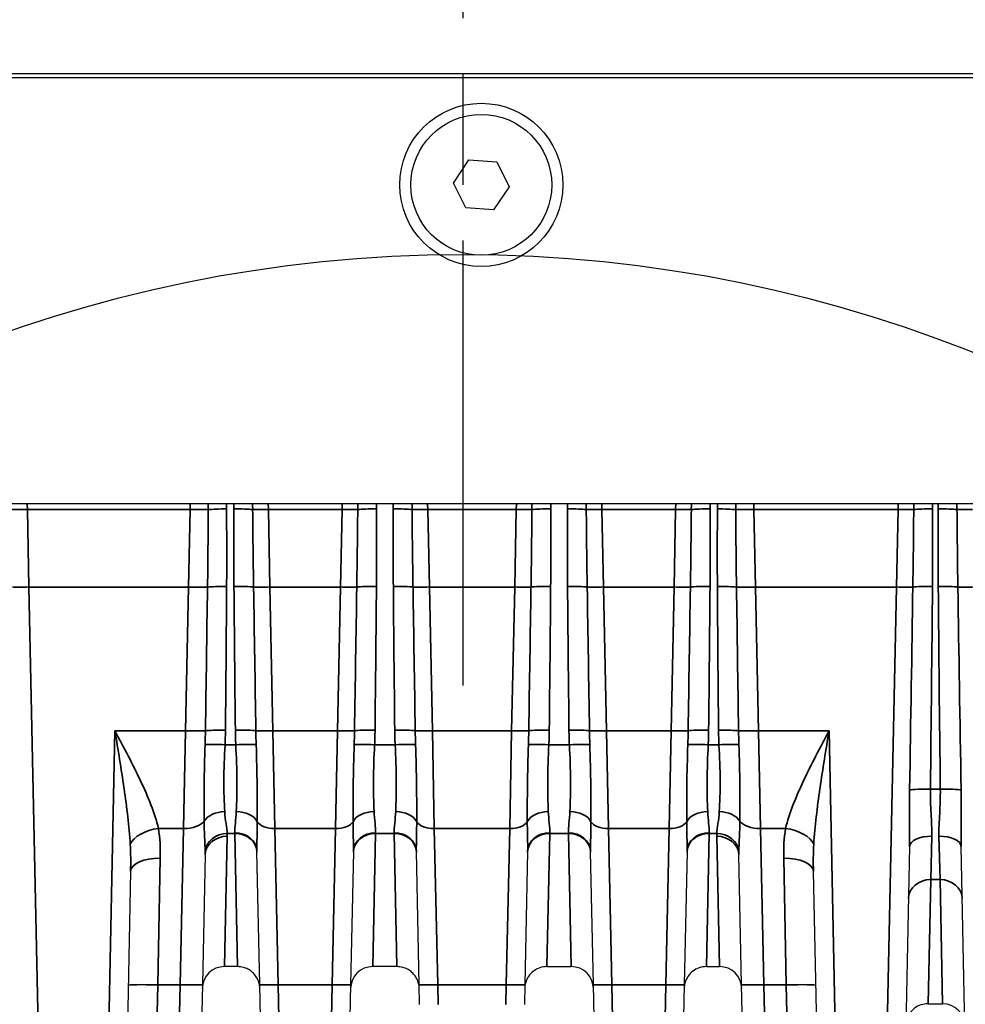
# Model space of a CAD drawing. Header units: millimetres. Extents: x 399 to 6233, y -1870 to 1602.
# Tile 287 of 656: x 3745 to 3771, y 569 to 596. Entities that reach past the tile are written whole.
import ezdxf

# ---------------------------------------------------------------- set-up
doc = ezdxf.new("R2010")
doc.units = ezdxf.units.MM
doc.linetypes.add('AM_ISO08W050', pattern=[18, 12, -1.5, 3, -1.5])
for name, color, linetype, lineweight in [('AM_7', 4, 'AM_ISO08W050', 25), ('AM_8', 1, 'Continuous', 25), ('可見 (ISO)', 7, 'Continuous', 25), ('窄部可見 (ISO)', 7, 'Continuous', 35)]:
    doc.layers.add(name, color=color, linetype=linetype, lineweight=lineweight)
doc.layers.add('S40', color=7, linetype='Continuous')

# ---------------------------------------------------------------- blocks, each defined once
blk = doc.blocks.new('S40-正視-02')
at = {"layer": '可見 (ISO)'}
for p, q in [((-56.5, 3), (56.5, 3)), ((-54.75, 2.9), (54.75, 2.9)), ((-0.749, 0.05), (-0.331, 0.674)), ((-0.331, 0.674), (0.418, 0.623)), ((0.418, 0.623), (0.749, -0.05)), ((-0.418, -0.623), (-0.749, 0.05)), ((0.749, -0.05), (0.331, -0.674)), ((0.331, -0.674), (-0.418, -0.623)), ((52.25, -8.6), (-52.25, -8.6)), ((9.209, -15.051), (9.209, -15.051)), ((9.29, -15.283), (9.29, -15.283)), ((-5.976, -21.571), (-6.051, -17.977)), ((-3.449, -17.977), (-3.524, -21.571)), ((-1.676, -21.571), (-1.751, -17.977)), ((1.251, -17.977), (1.176, -21.571)), ((3.024, -21.571), (2.949, -17.977)), ((5.551, -17.977), (5.476, -21.571)), ((11.554, -17.846), (11.442, -23.163)), ((13.058, -23.163), (12.946, -17.846)), ((-7.451, -18.073), (-7.524, -21.57)), ((7.024, -21.57), (6.951, -18.073)), ((-9.46, -18.517), (-9.548, -22.684)), ((9.058, -23.163), (8.96, -18.517)), ((-6.574, -21.087), (-6.927, -21.087)), ((-2.274, -21.087), (-2.927, -21.087)), ((1.773, -21.087), (2.427, -21.087)), ((6.073, -21.087), (6.427, -21.087)), ((-7.524, -21.57), (-7.548, -22.721)), ((-5.957, -22.463), (-5.976, -21.571)), ((-3.524, -21.571), (-3.543, -22.463)), ((-1.665, -22.104), (-1.676, -21.571)), ((1.176, -21.571), (1.165, -22.104)), ((3.043, -22.463), (3.024, -21.571)), ((5.476, -21.571), (5.457, -22.463)), ((7.048, -22.721), (7.024, -21.57)), ((12.053, -22.087), (12.447, -22.087))]:
    blk.add_line(p, q, dxfattribs=at)
for radius in [2.2, 1.9]:
    blk.add_circle((0, 0), radius, dxfattribs=at)
for centre, start, end in [((-6.927, -21.687), 90, 178.8), ((-2.927, -21.687), 90, 178.8), ((2.427, -21.687), 1.2, 90), ((6.427, -21.687), 1.2, 90), ((12.447, -22.687), 1.2, 90)]:
    blk.add_arc(centre, 0.6, start, end, dxfattribs=at)
for points, knots in [([(-5.974, -21.674), (-5.974, -21.651), (-5.976, -21.628), (-5.982, -21.583), (-5.987, -21.56), (-6.003, -21.496), (-6.018, -21.455), (-6.057, -21.379), (-6.08, -21.343), (-6.132, -21.278), (-6.162, -21.248), (-6.227, -21.195), (-6.263, -21.172), (-6.337, -21.134), (-6.377, -21.118), (-6.468, -21.094), (-6.521, -21.087), (-6.574, -21.087)], [0, 0, 0, 0, 0.00692113, 0.00692113, 0.01375081, 0.01375081, 0.02679823, 0.02679823, 0.0393646, 0.0393646, 0.05193098, 0.05193098, 0.06449736, 0.06449736, 0.07706374, 0.07706374, 0.09281981, 0.09281981, 0.09281981, 0.09281981]), ([(-1.674, -21.674), (-1.674, -21.651), (-1.676, -21.628), (-1.682, -21.583), (-1.687, -21.56), (-1.703, -21.496), (-1.718, -21.455), (-1.757, -21.379), (-1.78, -21.343), (-1.832, -21.278), (-1.862, -21.248), (-1.927, -21.195), (-1.963, -21.172), (-2.037, -21.134), (-2.077, -21.118), (-2.168, -21.094), (-2.221, -21.087), (-2.274, -21.087)], [0, 0, 0, 0, 0.00692113, 0.00692113, 0.01375081, 0.01375081, 0.02679823, 0.02679823, 0.0393646, 0.0393646, 0.05193098, 0.05193098, 0.06449736, 0.06449736, 0.07706374, 0.07706374, 0.09281981, 0.09281981, 0.09281981, 0.09281981]), ([(1.773, -21.087), (1.709, -21.087), (1.643, -21.098), (1.521, -21.139), (1.462, -21.17), (1.358, -21.249), (1.312, -21.297), (1.24, -21.405), (1.212, -21.466), (1.188, -21.552), (1.183, -21.576), (1.176, -21.625), (1.174, -21.65), (1.174, -21.674)], [0, 0, 0, 0, 0.01938058, 0.01938058, 0.03888823, 0.03888823, 0.05839129, 0.05839129, 0.07789451, 0.07789451, 0.08520881, 0.08520881, 0.09263584, 0.09263584, 0.09263584, 0.09263584]), ([(6.073, -21.087), (6.009, -21.087), (5.943, -21.098), (5.821, -21.139), (5.762, -21.17), (5.658, -21.249), (5.612, -21.297), (5.54, -21.405), (5.512, -21.466), (5.488, -21.552), (5.483, -21.576), (5.476, -21.625), (5.474, -21.65), (5.474, -21.674)], [0, 0, 0, 0, 0.01938058, 0.01938058, 0.03888823, 0.03888823, 0.05839129, 0.05839129, 0.07789451, 0.07789451, 0.08520881, 0.08520881, 0.09263584, 0.09263584, 0.09263584, 0.09263584]), ([(12.053, -22.087), (11.988, -22.087), (11.923, -22.098), (11.8, -22.139), (11.741, -22.17), (11.637, -22.249), (11.591, -22.297), (11.519, -22.405), (11.491, -22.466), (11.467, -22.552), (11.462, -22.576), (11.455, -22.625), (11.453, -22.65), (11.453, -22.674)], [0, 0, 0, 0, 0.01938058, 0.01938058, 0.03888823, 0.03888823, 0.05839129, 0.05839129, 0.07789451, 0.07789451, 0.08520881, 0.08520881, 0.09263584, 0.09263584, 0.09263584, 0.09263584])]:
    blk.add_open_spline(points, degree=3, knots=knots, dxfattribs=at)
at = {"layer": '窄部可見 (ISO)'}
for p, q in [((-12.248, -8.6), (-12.244, -8.753)), ((-12.201, -10.847), (-12.244, -8.753)), ((-12.244, -8.753), (-7.856, -8.753)), ((-7.856, -8.753), (-7.899, -10.847)), ((-7.856, -8.753), (-7.852, -8.6)), ((-5.748, -8.6), (-5.744, -8.753)), ((-5.701, -10.847), (-5.744, -8.753)), ((-5.744, -8.753), (-3.756, -8.753)), ((-3.756, -8.753), (-3.799, -10.847)), ((-3.756, -8.753), (-3.752, -8.6)), ((-1.448, -8.6), (-1.444, -8.753)), ((-1.401, -10.847), (-1.444, -8.753)), ((-1.444, -8.753), (0.944, -8.753)), ((0.944, -8.753), (0.901, -10.847)), ((0.944, -8.753), (0.948, -8.6)), ((3.252, -8.6), (3.256, -8.753)), ((3.299, -10.847), (3.256, -8.753)), ((3.256, -8.753), (5.244, -8.753)), ((5.244, -8.753), (5.201, -10.847)), ((5.244, -8.753), (5.248, -8.6)), ((7.352, -8.6), (7.356, -8.753)), ((7.399, -10.847), (7.356, -8.753)), ((7.356, -8.753), (11.244, -8.753)), ((11.244, -8.753), (11.201, -10.847)), ((11.244, -8.753), (11.248, -8.6)), ((-7.899, -10.847), (-12.201, -10.847)), ((-12.201, -10.847), (-11.953, -22.69)), ((-7.98, -14.724), (-7.899, -10.847)), ((-3.799, -10.847), (-5.701, -10.847)), ((-5.701, -10.847), (-5.619, -14.724)), ((-3.881, -14.724), (-3.799, -10.847)), ((0.901, -10.847), (-1.401, -10.847)), ((-1.401, -10.847), (-1.319, -14.724)), ((0.819, -14.724), (0.901, -10.847)), ((5.201, -10.847), (3.299, -10.847)), ((3.299, -10.847), (3.381, -14.724)), ((5.119, -14.724), (5.201, -10.847)), ((11.201, -10.847), (7.399, -10.847)), ((7.399, -10.847), (7.48, -14.724)), ((10.943, -23.169), (11.201, -10.847)), ((-10.047, -22.69), (-9.881, -14.724)), ((-9.881, -14.724), (-7.98, -14.724)), ((-7.98, -14.724), (-8.029, -17.36)), ((-5.619, -14.724), (-3.881, -14.724)), ((-5.57, -17.36), (-5.619, -14.724)), ((-3.881, -14.724), (-3.93, -17.36)), ((-1.27, -17.36), (-1.319, -14.724)), ((-1.319, -14.724), (0.819, -14.724)), ((0.819, -14.724), (0.77, -17.36)), ((3.43, -17.36), (3.381, -14.724)), ((3.381, -14.724), (5.119, -14.724)), ((5.119, -14.724), (5.07, -17.36)), ((7.529, -17.36), (7.48, -14.724)), ((7.48, -14.724), (9.381, -14.724)), ((9.381, -14.724), (9.557, -23.169)), ((-7.449, -15.062), (-7.449, -15.062)), ((-6.912, -15.103), (-6.623, -15.103)), ((-6.073, -15.062), (-6.073, -15.062)), ((-3.427, -15.062), (-3.427, -15.062)), ((-2.877, -15.103), (-2.323, -15.103)), ((-1.773, -15.062), (-1.773, -15.062)), ((1.273, -15.062), (1.273, -15.062)), ((1.823, -15.103), (2.377, -15.103)), ((2.927, -15.062), (2.927, -15.062)), ((5.573, -15.062), (5.573, -15.062)), ((6.123, -15.103), (6.412, -15.103)), ((6.949, -15.062), (6.949, -15.062)), ((9.093, -15.23), (9.093, -15.231)), ((-9.622, -16.458), (-9.622, -16.458)), ((12.116, -16.302), (12.384, -16.302)), ((-9.546, -16.967), (-9.546, -16.967)), ((-7.478, -16.896), (-7.478, -16.896)), ((-6.041, -16.896), (-6.041, -16.896)), ((-3.459, -16.896), (-3.459, -16.896)), ((-1.741, -16.896), (-1.741, -16.896)), ((1.241, -16.896), (1.241, -16.896)), ((2.959, -16.896), (2.959, -16.896)), ((5.541, -16.896), (5.541, -16.896)), ((6.978, -16.896), (6.978, -16.896)), ((8.322, -16.967), (8.322, -16.967)), ((-8.711, -17.36), (-8.029, -17.36)), ((-8.124, -21.578), (-8.029, -17.36)), ((-6.651, -17.496), (-6.852, -17.496)), ((-6.651, -17.48), (-6.651, -17.496)), ((-6.574, -21.087), (-6.651, -17.496)), ((-5.57, -17.36), (-3.93, -17.36)), ((-5.57, -17.36), (-5.476, -21.578)), ((-4.024, -21.578), (-3.93, -17.36)), ((-2.927, -21.087), (-2.849, -17.496)), ((-2.849, -17.496), (-2.849, -17.48)), ((-2.351, -17.496), (-2.849, -17.496)), ((-2.351, -17.48), (-2.351, -17.496)), ((-2.274, -21.087), (-2.351, -17.496)), ((-1.27, -17.36), (0.77, -17.36)), ((-1.27, -17.36), (-1.176, -21.578)), ((0.676, -21.578), (0.77, -17.36)), ((1.851, -17.496), (1.773, -21.087)), ((1.851, -17.496), (1.851, -17.48)), ((2.349, -17.496), (1.851, -17.496)), ((2.349, -17.48), (2.349, -17.496)), ((2.349, -17.496), (2.427, -21.087)), ((3.43, -17.36), (5.07, -17.36)), ((3.43, -17.36), (3.524, -21.578)), ((4.976, -21.578), (5.07, -17.36)), ((6.151, -17.496), (6.073, -21.087)), ((6.151, -17.496), (6.151, -17.48)), ((6.352, -17.496), (6.151, -17.496)), ((7.529, -17.36), (8.211, -17.36)), ((7.529, -17.36), (7.624, -21.578)), ((-6.927, -21.087), (-6.851, -17.57)), ((6.351, -17.57), (6.427, -21.087)), ((12.124, -18.739), (12.154, -17.569)), ((12.346, -17.569), (12.376, -18.739)), ((-8.66, -18.164), (-8.725, -21.578)), ((8.225, -21.578), (8.16, -18.164)), ((12.124, -18.739), (12.053, -22.087)), ((12.376, -18.739), (12.124, -18.739)), ((12.376, -18.739), (12.447, -22.087)), ((-8.725, -21.578), (-8.749, -22.73)), ((-8.124, -21.578), (-8.725, -21.578)), ((-8.148, -22.73), (-8.124, -21.578)), ((-4.024, -21.578), (-5.476, -21.578)), ((-5.476, -21.578), (-5.457, -22.469)), ((-4.043, -22.469), (-4.024, -21.578)), ((-1.176, -21.578), (-1.165, -22.11)), ((0.676, -21.578), (-1.176, -21.578)), ((0.665, -22.11), (0.676, -21.578)), ((4.976, -21.578), (3.524, -21.578)), ((3.524, -21.578), (3.543, -22.469)), ((4.957, -22.469), (4.976, -21.578)), ((8.225, -21.578), (7.624, -21.578)), ((7.624, -21.578), (7.648, -22.73)), ((8.249, -22.73), (8.225, -21.578))]:
    blk.add_line(p, q, dxfattribs=at)
for centre, major_axis, ratio, start_param, end_param in [((-12.244, -8.746), (0.5, 0.01), 0.013959, 3.705433, 4.712097), ((-7.856, -8.744), (-0.6, 0.013), 0.013959, 1.571089, 2.531213), ((-6.873, -8.775), (-0.6, -0.006), 0.058755, 4.711774, 5.671663), ((-6.674, -8.774), (-0.6, 0.004), 0.058757, 3.706466, 4.712827), ((-5.469, -21.875), (0.514, -24.512), 0.020394, 4.139644, 4.147316), ((-5.744, -8.746), (-0.5, -0.01), 0.013959, 0.563841, 1.570504), ((-3.756, -8.746), (0.5, -0.01), 0.013959, 4.712681, 5.719345), ((-4.031, -21.875), (-0.514, -24.512), 0.020394, 2.13587, 2.143541), ((-2.826, -8.774), (0.6, 0.004), 0.058757, 1.570359, 2.576719), ((-2.374, -8.774), (0.6, -0.004), 0.058757, 0.564874, 1.571234), ((-1.444, -8.746), (-0.5, -0.01), 0.013959, 0.563841, 1.570504), ((0.944, -8.746), (-0.5, 0.01), 0.013959, 1.571089, 2.577752), ((0.669, -21.875), (-0.514, -24.512), 0.020394, 2.13587, 2.143541), ((1.874, -8.774), (-0.6, -0.004), 0.058757, 4.711951, 5.718312), ((2.326, -8.774), (-0.6, 0.004), 0.058757, 3.706466, 4.712827), ((3.531, -21.875), (0.514, -24.512), 0.020394, 4.139644, 4.147316), ((3.256, -8.746), (-0.5, -0.01), 0.013959, 0.563841, 1.570504), ((5.244, -8.746), (0.5, -0.01), 0.013959, 4.712681, 5.719345), ((4.969, -21.875), (-0.514, -24.512), 0.020394, 2.13587, 2.143541), ((6.174, -8.774), (0.6, 0.004), 0.058757, 1.570359, 2.576719), ((6.373, -8.775), (0.6, -0.006), 0.058755, 0.611522, 1.571411), ((7.356, -8.744), (0.6, 0.013), 0.013959, 3.751972, 4.712097), ((11.244, -8.746), (0.5, -0.01), 0.013959, 4.712681, 5.719345), ((10.969, -21.875), (-0.514, -24.512), 0.020394, 2.13587, 2.143541), ((12.174, -8.774), (-0.6, -0.004), 0.058757, 4.711951, 5.718312), ((12.326, -8.774), (-0.6, 0.004), 0.058757, 3.706466, 4.712827), ((13.531, -21.875), (0.514, -24.512), 0.020394, 4.139644, 4.147316), ((13.256, -8.746), (0.5, 0.01), 0.013959, 3.705433, 4.712097), ((-12.201, -10.829), (0.5, 0.01), 0.034892, 3.62965, 4.711658), ((-7.899, -10.826), (-0.6, 0.013), 0.034892, 1.571527, 2.60279), ((-2867.371, 28.529), (2860.217, 15.262), 0.998902, 6.262704, 6.264061), ((-6.87, -10.869), (-0.6, 0.004), 0.058757, 4.712779, 5.743713), ((-7.745, -25.939), (0.566, 35.382), 0.019792, 5.035681, 5.153787), ((-6.672, -10.867), (-0.6, -0.005), 0.058756, 3.630245, 4.711905), ((-5.893, -23.388), (-0.529, 32.381), 0.019208, 1.172292, 1.299088), ((-5.701, -10.829), (-0.5, -0.01), 0.034892, 0.488057, 1.570065), ((3121.78, 36.516), (-3128.226, 18.641), 0.998953, 0.021122, 0.022363), ((-3.799, -10.829), (0.5, -0.01), 0.034892, 4.71312, 5.795128), ((-3131.28, 36.516), (3128.226, 18.641), 0.998953, 6.260823, 6.262063), ((-2.828, -10.867), (0.6, -0.005), 0.058756, 1.57128, 2.65294), ((-3.607, -23.388), (0.529, 32.381), 0.019208, 4.984098, 5.110893), ((-2.372, -10.867), (0.6, 0.005), 0.058756, 0.488652, 1.570312), ((-1.593, -23.388), (-0.529, 32.381), 0.019208, 1.172292, 1.299088), ((-1.401, -10.829), (-0.5, -0.01), 0.034892, 0.488057, 1.570065), ((3126.08, 36.516), (-3128.226, 18.641), 0.998953, 0.021122, 0.022363), ((0.901, -10.829), (-0.5, 0.01), 0.034892, 1.571527, 2.653535), ((-3126.58, 36.516), (3128.226, 18.641), 0.998953, 6.260823, 6.262063), ((1.872, -10.867), (-0.6, 0.005), 0.058756, 4.712873, 5.794533), ((1.093, -23.388), (0.529, 32.381), 0.019208, 4.984098, 5.110893), ((2.328, -10.867), (-0.6, -0.005), 0.058756, 3.630245, 4.711905), ((3.107, -23.388), (-0.529, 32.381), 0.019208, 1.172292, 1.299088), ((3.299, -10.829), (-0.5, -0.01), 0.034892, 0.488057, 1.570065), ((3130.78, 36.516), (-3128.226, 18.641), 0.998953, 0.021122, 0.022363), ((5.201, -10.829), (0.5, -0.01), 0.034892, 4.71312, 5.795128), ((-3122.28, 36.516), (3128.226, 18.641), 0.998953, 6.260823, 6.262063), ((6.172, -10.867), (0.6, -0.005), 0.058756, 1.57128, 2.65294), ((5.393, -23.388), (0.529, 32.381), 0.019208, 4.984098, 5.110893), ((6.37, -10.869), (0.6, 0.004), 0.058757, 0.539472, 1.570406), ((7.245, -25.939), (-0.566, 35.382), 0.019792, 1.129399, 1.247504), ((7.399, -10.826), (0.6, 0.013), 0.034892, 3.680395, 4.711658), ((2866.871, 28.529), (-2860.217, 15.262), 0.998902, 0.019124, 0.020481), ((11.201, -10.829), (0.5, -0.01), 0.034892, 4.71312, 5.795128), ((10.748, -32.457), (-0.964, -45.999), 0.010868, 1.929507, 2.060085), ((12.172, -10.867), (-0.6, 0.005), 0.058756, 4.712873, 5.794533), ((11.395, -23.669), (0.533, 32.384), 0.019013, 4.94222, 5.120295), ((12.328, -10.867), (-0.6, -0.005), 0.058756, 3.630245, 4.711905), ((13.105, -23.669), (-0.533, 32.384), 0.019013, 1.16289, 1.340965), ((13.299, -10.829), (0.5, 0.01), 0.034892, 3.62965, 4.711658), ((13.752, -32.457), (0.964, -45.999), 0.010868, 4.2231, 4.353678), ((-7.98, -14.703), (-0.6, 0.013), 0.034892, 1.571527, 2.690649), ((-11.611, -14.301), (-0.098, 8.678), 0.48068, 4.615075, 4.658173), ((-6.901, -14.744), (-0.6, 0.006), 0.058756, 4.712939, 5.831699), ((-16.971, -14.616), (10.07, 0), 0.998272, 6.234735, 6.273976), ((-6.634, -14.743), (-0.6, -0.007), 0.058755, 3.536831, 4.711744), ((5.044, -14.581), (-11.679, 0), 0.998272, 0.010815, 0.044766), ((-5.619, -14.707), (-0.5, -0.01), 0.034892, 0.394772, 1.570065), ((-3.07, -14.312), (-0.015, -8.387), 0.359374, 4.762021, 4.807062), ((-3.881, -14.707), (0.5, -0.01), 0.034892, 4.71312, 5.888413), ((-6.43, -14.312), (-0.015, 8.387), 0.359374, 4.617716, 4.662757), ((-2.866, -14.743), (0.6, -0.007), 0.058755, 1.571441, 2.746354), ((-14.544, -14.581), (11.679, 0), 0.998272, 6.23842, 6.27237), ((-2.334, -14.743), (0.6, 0.007), 0.058755, 0.395239, 1.570152), ((9.344, -14.581), (-11.679, 0), 0.998272, 0.010815, 0.044766), ((-1.319, -14.707), (-0.5, -0.01), 0.034892, 0.394772, 1.570065), ((1.23, -14.312), (-0.015, -8.387), 0.359374, 4.762021, 4.807062), ((0.819, -14.707), (-0.5, 0.01), 0.034892, 1.571527, 2.746821), ((-1.73, -14.312), (-0.015, 8.387), 0.359374, 4.617716, 4.662757), ((1.834, -14.743), (-0.6, 0.007), 0.058755, 4.713034, 5.887947), ((-9.844, -14.581), (11.679, 0), 0.998272, 6.23842, 6.27237), ((2.366, -14.743), (-0.6, -0.007), 0.058755, 3.536831, 4.711744), ((14.044, -14.581), (-11.679, 0), 0.998272, 0.010815, 0.044766), ((3.381, -14.707), (-0.5, -0.01), 0.034892, 0.394772, 1.570065), ((5.93, -14.312), (-0.015, -8.387), 0.359374, 4.762021, 4.807062), ((5.119, -14.707), (0.5, -0.01), 0.034892, 4.71312, 5.888413), ((2.57, -14.312), (-0.015, 8.387), 0.359374, 4.617716, 4.662757), ((6.134, -14.743), (0.6, -0.007), 0.058755, 1.571441, 2.746354), ((-5.544, -14.581), (11.679, 0), 0.998272, 6.23842, 6.27237), ((6.401, -14.744), (0.6, 0.006), 0.058756, 0.451486, 1.570247), ((16.471, -14.616), (-10.07, 0), 0.998272, 0.009209, 0.048451), ((7.48, -14.703), (0.6, 0.013), 0.034892, 3.592536, 4.711658), ((11.111, -14.301), (-0.098, -8.678), 0.48068, 4.766605, 4.809703), ((-6.912, -15.138), (-0.599, 0.029), 0.058689, 4.715248, 5.8287), ((-6.623, -15.138), (-0.599, -0.027), 0.058699, 3.540675, 4.709747), ((-2.877, -15.138), (0.599, -0.027), 0.058699, 1.573438, 2.74251), ((-2.323, -15.138), (0.599, 0.027), 0.058699, 0.399082, 1.568154), ((1.823, -15.138), (-0.599, 0.027), 0.058699, 4.715031, 5.884103), ((2.377, -15.138), (-0.599, -0.027), 0.058699, 3.540675, 4.709747), ((6.123, -15.138), (0.599, -0.027), 0.058699, 1.573438, 2.74251), ((6.412, -15.138), (0.599, 0.029), 0.058689, 0.454485, 1.567938), ((12.116, -16.337), (-0.6, 0.007), 0.058754, 4.713094, 5.925287), ((12.384, -16.337), (0.6, 0.007), 0.058754, 0.357898, 1.570091), ((-6.922, -17.299), (-0.599, -0.027), 0.65857, 4.682756, 5.858717), ((-6.608, -17.298), (0.6, -0.02), 0.658485, 0.357875, 1.592999), ((-2.892, -17.298), (-0.6, -0.02), 0.658485, 4.690186, 5.92531), ((-2.308, -17.298), (0.6, -0.02), 0.658485, 0.357875, 1.592999), ((1.808, -17.298), (-0.6, -0.02), 0.658485, 4.690186, 5.92531), ((2.392, -17.298), (0.6, -0.02), 0.658485, 0.357875, 1.592999), ((6.108, -17.298), (-0.6, -0.02), 0.658485, 4.690186, 5.92531), ((6.422, -17.299), (0.599, -0.027), 0.65857, 0.424468, 1.600429), ((-8.029, -17.023), (0.6, -0.013), 0.56206, 4.724162, 5.89911), ((-5.57, -17.079), (-0.5, -0.01), 0.56206, 0.324392, 1.559023), ((-3.93, -17.079), (0.5, -0.01), 0.56206, 4.724162, 5.958793), ((-1.27, -17.079), (-0.5, -0.01), 0.56206, 0.324392, 1.559023), ((0.77, -17.079), (0.5, -0.01), 0.56206, 4.724162, 5.958793), ((3.43, -17.079), (-0.5, -0.01), 0.56206, 0.324392, 1.559023), ((5.07, -17.079), (0.5, -0.01), 0.56206, 4.724162, 5.958793), ((7.529, -17.023), (-0.6, -0.013), 0.56206, 0.384076, 1.559023), ((-8.711, -17.81), (-0.786, -0.15), 0.555227, 4.606487, 5.897702), ((-6.852, -18.01), (-0.599, -0.028), 0.856112, 4.672228, 6.168877), ((-6.651, -17.99), (0.6, 0.013), 0.850862, 0, 1.552975), ((-6.651, -18.01), (0.6, 0.013), 0.856313, 0, 1.552861), ((-2.849, -17.99), (-0.6, 0.013), 0.850862, 4.73021, 6.283185), ((-2.849, -18.01), (-0.6, 0.013), 0.856313, 4.730324, 6.283185), ((-2.351, -17.99), (0.6, 0.013), 0.850862, 0, 1.552975), ((-2.351, -18.01), (0.6, 0.013), 0.856313, 0, 1.552861), ((1.851, -17.99), (-0.6, 0.013), 0.850862, 4.73021, 6.283185), ((1.851, -18.01), (-0.6, 0.013), 0.856313, 4.730324, 6.283185), ((2.349, -17.99), (0.6, 0.013), 0.850862, 0, 1.552975), ((2.349, -18.01), (0.6, 0.013), 0.856313, 0, 1.552861), ((6.151, -17.99), (-0.6, 0.013), 0.850862, 4.73021, 6.283185), ((6.151, -18.01), (-0.6, 0.013), 0.856313, 4.730324, 6.283185), ((6.352, -18.01), (0.599, -0.028), 0.856112, 0.114309, 1.610957), ((8.211, -17.81), (0.786, -0.15), 0.555227, 0.385484, 1.676699), ((-6.851, -18.086), (-0.6, 0.013), 0.859283, 4.730386, 6.283185), ((6.351, -18.086), (0.6, 0.013), 0.859283, 0, 1.552799), ((12.154, -17.858), (-0.6, 0.013), 0.481235, 4.722469, 6.283185), ((12.346, -17.858), (0.6, 0.013), 0.481235, 0, 1.560716), ((-8.66, -18.534), (-0.8, 0.017), 0.461544, 4.722057, 6.283185), ((8.16, -18.534), (0.8, 0.017), 0.461544, 0, 1.561129), ((12.124, -19.262), (-0.6, 0.013), 0.871195, 4.730636, 6.283185), ((12.376, -19.262), (0.6, 0.013), 0.871195, 0, 1.552549), ((-8.725, -21.606), (-0.8, 0.017), 0.034892, 4.71312, 6.283185), ((-8.124, -21.557), (0.6, -0.013), 0.034892, 4.71312, 6.283185), ((-5.476, -21.561), (-0.5, -0.01), 0.034892, 0, 1.570065), ((-4.024, -21.561), (0.5, -0.01), 0.034892, 4.71312, 6.283185), ((-1.176, -21.561), (-0.5, -0.01), 0.034892, 0, 1.570065), ((0.676, -21.561), (0.5, -0.01), 0.034892, 4.71312, 6.283185), ((3.524, -21.561), (-0.5, -0.01), 0.034892, 0, 1.570065), ((4.976, -21.561), (0.5, -0.01), 0.034892, 4.71312, 6.283185), ((7.624, -21.557), (-0.6, -0.013), 0.034892, 0, 1.570065), ((8.225, -21.606), (0.8, 0.017), 0.034892, 0, 1.570065)]:
    blk.add_ellipse(centre, major_axis=major_axis, ratio=ratio, start_param=start_param, end_param=end_param, dxfattribs=at)
for points, knots in [([(-7.385, -10.847), (-7.379, -10.448), (-7.374, -10.048), (-7.371, -9.648), (-7.368, -9.352), (-7.366, -9.056), (-7.364, -8.76)], [0, 0, 0, 0, 0.001200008, 0.001200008, 0.001200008, 0.002089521, 0.002089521, 0.002089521, 0.002089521]), ([(-6.167, -8.758), (-6.164, -9.092), (-6.161, -9.425), (-6.157, -9.758), (-6.153, -10.121), (-6.148, -10.484), (-6.142, -10.847)], [0, 0, 0, 0, 0.001000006, 0.001000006, 0.001000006, 0.00208995, 0.00208995, 0.00208995, 0.00208995]), ([(-3.358, -10.847), (-3.353, -10.514), (-3.348, -10.181), (-3.344, -9.848), (-3.34, -9.485), (-3.336, -9.122), (-3.333, -8.758)], [0, 0, 0, 0, 0.001000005, 0.001000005, 0.001000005, 0.002089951, 0.002089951, 0.002089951, 0.002089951]), ([(-1.867, -8.758), (-1.864, -9.092), (-1.861, -9.425), (-1.857, -9.758), (-1.853, -10.121), (-1.848, -10.484), (-1.842, -10.847)], [0, 0, 0, 0, 0.001000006, 0.001000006, 0.001000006, 0.00208995, 0.00208995, 0.00208995, 0.00208995]), ([(1.342, -10.847), (1.347, -10.514), (1.352, -10.181), (1.356, -9.848), (1.36, -9.485), (1.364, -9.122), (1.367, -8.758)], [0, 0, 0, 0, 0.001000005, 0.001000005, 0.001000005, 0.002089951, 0.002089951, 0.002089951, 0.002089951]), ([(2.833, -8.758), (2.836, -9.092), (2.839, -9.425), (2.843, -9.758), (2.847, -10.121), (2.852, -10.484), (2.858, -10.847)], [0, 0, 0, 0, 0.001000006, 0.001000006, 0.001000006, 0.00208995, 0.00208995, 0.00208995, 0.00208995]), ([(5.642, -10.847), (5.647, -10.514), (5.652, -10.181), (5.656, -9.848), (5.66, -9.485), (5.664, -9.122), (5.667, -8.758)], [0, 0, 0, 0, 0.001000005, 0.001000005, 0.001000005, 0.002089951, 0.002089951, 0.002089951, 0.002089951]), ([(6.864, -8.76), (6.866, -9.159), (6.87, -9.559), (6.874, -9.959), (6.877, -10.255), (6.881, -10.551), (6.885, -10.847)], [0, 0, 0, 0, 0.00120001, 0.00120001, 0.00120001, 0.00208952, 0.00208952, 0.00208952, 0.00208952]), ([(11.642, -10.847), (11.647, -10.514), (11.652, -10.181), (11.656, -9.848), (11.66, -9.485), (11.664, -9.122), (11.667, -8.758)], [0, 0, 0, 0, 0.001000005, 0.001000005, 0.001000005, 0.002089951, 0.002089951, 0.002089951, 0.002089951]), ([(12.833, -8.758), (12.836, -9.092), (12.839, -9.425), (12.843, -9.758), (12.847, -10.121), (12.852, -10.484), (12.858, -10.847)], [0, 0, 0, 0, 0.001000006, 0.001000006, 0.001000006, 0.00208995, 0.00208995, 0.00208995, 0.00208995]), ([(-9.881, -14.724), (-9.644, -15.175), (-9.405, -15.626), (-9.196, -16.067), (-9.195, -16.07), (-9.193, -16.073), (-9.192, -16.076), (-9.089, -16.294), (-8.994, -16.508), (-8.912, -16.72), (-8.828, -16.936), (-8.757, -17.151), (-8.711, -17.36)], [-0.000014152, -0.000014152, -0.000014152, -0.000014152, 0.001513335, 0.001513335, 0.001513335, 0.00152394, 0.00152394, 0.00152394, 0.002277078, 0.002277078, 0.002277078, 0.003040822, 0.003040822, 0.003040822, 0.003040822]), ([(-9.47, -17.785), (-9.485, -17.542), (-9.509, -17.293), (-9.537, -17.047), (-9.566, -16.794), (-9.599, -16.543), (-9.636, -16.288), (-9.637, -16.28), (-9.638, -16.272), (-9.639, -16.264), (-9.713, -15.753), (-9.797, -15.239), (-9.881, -14.724)], [0, 0, 0, 0, 0.000760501, 0.000760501, 0.000760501, 0.00154208, 0.00154208, 0.00154208, 0.001566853, 0.001566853, 0.001566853, 0.003133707, 0.003133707, 0.003133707, 0.003133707]), ([(8.211, -17.36), (8.257, -17.153), (8.326, -16.943), (8.409, -16.729), (8.492, -16.513), (8.591, -16.291), (8.695, -16.07), (8.8, -15.847), (8.913, -15.623), (9.029, -15.398), (9.143, -15.175), (9.262, -14.949), (9.381, -14.724)], [0, 0, 0, 0, 0.000755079, 0.000755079, 0.000755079, 0.001517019, 0.001517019, 0.001517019, 0.002289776, 0.002289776, 0.002289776, 0.003053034, 0.003053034, 0.003053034, 0.003053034]), ([(9.381, -14.724), (9.297, -15.238), (9.213, -15.752), (9.139, -16.263), (9.139, -16.269), (9.138, -16.275), (9.137, -16.281), (9.1, -16.536), (9.066, -16.794), (9.037, -17.047), (9.008, -17.295), (8.985, -17.54), (8.97, -17.785)], [-0.000015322, -0.000015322, -0.000015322, -0.000015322, 0.001547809, 0.001547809, 0.001547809, 0.001566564, 0.001566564, 0.001566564, 0.002347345, 0.002347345, 0.002347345, 0.00311094, 0.00311094, 0.00311094, 0.00311094]), ([(-7.476, -17.161), (-7.479, -16.867), (-7.48, -16.536), (-7.476, -16.189), (-7.473, -15.841), (-7.464, -15.472), (-7.45, -15.097)], [0.001060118, 0.001060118, 0.001060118, 0.001060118, 0.002188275, 0.002188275, 0.002188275, 0.003316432, 0.003316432, 0.003316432, 0.003316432]), ([(-6.912, -15.103), (-6.932, -15.435), (-6.943, -15.762), (-6.944, -16.37), (-6.935, -16.657), (-6.922, -16.904)], [0, 0, 0, 0, 0.00099613, 0.00099613, 0.001992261, 0.001992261, 0.001992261, 0.001992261]), ([(-6.608, -16.903), (-6.598, -16.652), (-6.591, -16.37), (-6.593, -16.063), (-6.595, -15.755), (-6.605, -15.435), (-6.623, -15.103)], [0, 0, 0, 0, 0.000987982, 0.000987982, 0.000987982, 0.001975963, 0.001975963, 0.001975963, 0.001975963]), ([(-6.072, -15.1), (-6.059, -15.477), (-6.051, -15.844), (-6.041, -16.549), (-6.041, -16.878), (-6.042, -17.179)], [0, 0, 0, 0, 0.001138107, 0.001138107, 0.002276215, 0.002276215, 0.002276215, 0.002276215]), ([(-3.458, -17.179), (-3.459, -16.878), (-3.459, -16.551), (-3.454, -16.198), (-3.45, -15.845), (-3.441, -15.478), (-3.428, -15.1)], [0, 0, 0, 0, 0.001125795, 0.001125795, 0.001125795, 0.00225159, 0.00225159, 0.00225159, 0.00225159]), ([(-2.877, -15.103), (-2.895, -15.435), (-2.905, -15.758), (-2.907, -16.066), (-2.909, -16.373), (-2.902, -16.652), (-2.892, -16.903)], [0, 0, 0, 0, 0.000987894, 0.000987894, 0.000987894, 0.001975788, 0.001975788, 0.001975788, 0.001975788]), ([(-2.308, -16.903), (-2.298, -16.652), (-2.291, -16.37), (-2.293, -16.063), (-2.295, -15.755), (-2.305, -15.435), (-2.323, -15.103)], [0, 0, 0, 0, 0.000987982, 0.000987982, 0.000987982, 0.001975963, 0.001975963, 0.001975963, 0.001975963]), ([(-1.772, -15.1), (-1.759, -15.477), (-1.751, -15.844), (-1.741, -16.549), (-1.741, -16.878), (-1.742, -17.179)], [0, 0, 0, 0, 0.001138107, 0.001138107, 0.002276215, 0.002276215, 0.002276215, 0.002276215]), ([(1.242, -17.179), (1.241, -16.878), (1.241, -16.551), (1.246, -16.198), (1.25, -15.845), (1.259, -15.478), (1.272, -15.1)], [0, 0, 0, 0, 0.001125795, 0.001125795, 0.001125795, 0.00225159, 0.00225159, 0.00225159, 0.00225159]), ([(1.823, -15.103), (1.805, -15.435), (1.795, -15.758), (1.793, -16.066), (1.791, -16.373), (1.798, -16.652), (1.808, -16.903)], [0, 0, 0, 0, 0.000987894, 0.000987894, 0.000987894, 0.001975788, 0.001975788, 0.001975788, 0.001975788]), ([(2.392, -16.903), (2.402, -16.652), (2.409, -16.37), (2.407, -16.063), (2.405, -15.755), (2.395, -15.435), (2.377, -15.103)], [0, 0, 0, 0, 0.000987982, 0.000987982, 0.000987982, 0.001975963, 0.001975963, 0.001975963, 0.001975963]), ([(2.928, -15.1), (2.941, -15.477), (2.949, -15.844), (2.959, -16.549), (2.959, -16.878), (2.958, -17.179)], [0, 0, 0, 0, 0.001138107, 0.001138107, 0.002276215, 0.002276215, 0.002276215, 0.002276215]), ([(5.542, -17.179), (5.541, -16.878), (5.541, -16.551), (5.546, -16.198), (5.55, -15.845), (5.559, -15.478), (5.572, -15.1)], [0, 0, 0, 0, 0.001125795, 0.001125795, 0.001125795, 0.00225159, 0.00225159, 0.00225159, 0.00225159]), ([(6.123, -15.103), (6.105, -15.435), (6.095, -15.758), (6.093, -16.066), (6.091, -16.373), (6.098, -16.652), (6.108, -16.903)], [0, 0, 0, 0, 0.000987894, 0.000987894, 0.000987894, 0.001975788, 0.001975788, 0.001975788, 0.001975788]), ([(6.422, -16.904), (6.435, -16.657), (6.444, -16.37), (6.443, -15.762), (6.432, -15.435), (6.412, -15.103)], [0.000931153, 0.000931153, 0.000931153, 0.000931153, 0.001928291, 0.001928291, 0.002925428, 0.002925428, 0.002925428, 0.002925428]), ([(6.95, -15.097), (6.964, -15.471), (6.972, -15.84), (6.976, -16.187), (6.98, -16.535), (6.979, -16.867), (6.976, -17.161)], [0, 0, 0, 0, 0.001126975, 0.001126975, 0.001126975, 0.002257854, 0.002257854, 0.002257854, 0.002257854]), ([(11.554, -17.846), (11.559, -17.601), (11.555, -17.352), (11.553, -17.102), (11.553, -17.097), (11.553, -17.092), (11.553, -17.087), (11.551, -16.832), (11.55, -16.576), (11.554, -16.318)], [0, 0, 0, 0, 0.000759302, 0.000759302, 0.000759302, 0.000774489, 0.000774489, 0.000774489, 0.001548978, 0.001548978, 0.001548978, 0.001548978]), ([(12.116, -16.302), (12.113, -16.525), (12.122, -16.742), (12.145, -17.166), (12.159, -17.374), (12.154, -17.569)], [0, 0, 0, 0, 0.000661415, 0.000661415, 0.001322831, 0.001322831, 0.001322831, 0.001322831]), ([(12.346, -17.569), (12.341, -17.373), (12.355, -17.17), (12.378, -16.746), (12.387, -16.524), (12.384, -16.302)], [0, 0, 0, 0, 0.000661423, 0.000661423, 0.001322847, 0.001322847, 0.001322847, 0.001322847]), ([(12.946, -16.318), (12.95, -16.576), (12.949, -16.833), (12.947, -17.088), (12.947, -17.094), (12.947, -17.101), (12.947, -17.107), (12.945, -17.355), (12.941, -17.602), (12.946, -17.846)], [0, 0, 0, 0, 0.000774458, 0.000774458, 0.000774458, 0.000793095, 0.000793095, 0.000793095, 0.001548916, 0.001548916, 0.001548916, 0.001548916]), ([(-6.651, -17.48), (-6.653, -17.4), (-6.644, -17.313), (-6.634, -17.217), (-6.623, -17.121), (-6.613, -17.016), (-6.608, -16.903)], [0, 0, 0, 0, 0.000446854, 0.000446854, 0.000446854, 0.000893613, 0.000893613, 0.000893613, 0.000893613]), ([(-2.892, -16.903), (-2.887, -17.016), (-2.877, -17.121), (-2.866, -17.217), (-2.856, -17.313), (-2.847, -17.4), (-2.849, -17.48)], [0, 0, 0, 0, 0.000446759, 0.000446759, 0.000446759, 0.000893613, 0.000893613, 0.000893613, 0.000893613]), ([(-2.351, -17.48), (-2.353, -17.4), (-2.344, -17.313), (-2.334, -17.217), (-2.323, -17.121), (-2.313, -17.016), (-2.308, -16.903)], [0, 0, 0, 0, 0.000446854, 0.000446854, 0.000446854, 0.000893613, 0.000893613, 0.000893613, 0.000893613]), ([(1.808, -16.903), (1.813, -17.016), (1.823, -17.121), (1.834, -17.217), (1.844, -17.313), (1.853, -17.4), (1.851, -17.48)], [0, 0, 0, 0, 0.000446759, 0.000446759, 0.000446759, 0.000893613, 0.000893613, 0.000893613, 0.000893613]), ([(2.349, -17.48), (2.347, -17.4), (2.356, -17.313), (2.366, -17.217), (2.377, -17.121), (2.387, -17.016), (2.392, -16.903)], [0, 0, 0, 0, 0.000446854, 0.000446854, 0.000446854, 0.000893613, 0.000893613, 0.000893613, 0.000893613]), ([(6.108, -16.903), (6.113, -17.016), (6.123, -17.121), (6.134, -17.217), (6.144, -17.313), (6.153, -17.4), (6.151, -17.48)], [0, 0, 0, 0, 0.000446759, 0.000446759, 0.000446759, 0.000893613, 0.000893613, 0.000893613, 0.000893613]), ([(-6.042, -17.179), (-6.042, -17.321), (-6.045, -17.461), (-6.048, -17.599), (-6.051, -17.728), (-6.054, -17.854), (-6.051, -17.977)], [0, 0, 0, 0, 0.000535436, 0.000535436, 0.000535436, 0.00103578, 0.00103578, 0.00103578, 0.00103578]), ([(-3.449, -17.977), (-3.446, -17.854), (-3.449, -17.728), (-3.452, -17.599), (-3.455, -17.461), (-3.458, -17.321), (-3.458, -17.179)], [0.000000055, 0.000000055, 0.000000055, 0.000000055, 0.000500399, 0.000500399, 0.000500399, 0.001035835, 0.001035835, 0.001035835, 0.001035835]), ([(-1.742, -17.179), (-1.742, -17.321), (-1.745, -17.461), (-1.748, -17.599), (-1.751, -17.728), (-1.754, -17.854), (-1.751, -17.977)], [0, 0, 0, 0, 0.000535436, 0.000535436, 0.000535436, 0.00103578, 0.00103578, 0.00103578, 0.00103578]), ([(1.251, -17.977), (1.254, -17.854), (1.251, -17.728), (1.248, -17.599), (1.245, -17.461), (1.242, -17.321), (1.242, -17.179)], [0.000000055, 0.000000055, 0.000000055, 0.000000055, 0.000500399, 0.000500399, 0.000500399, 0.001035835, 0.001035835, 0.001035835, 0.001035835]), ([(2.958, -17.179), (2.958, -17.321), (2.955, -17.461), (2.952, -17.599), (2.949, -17.728), (2.946, -17.854), (2.949, -17.977)], [0, 0, 0, 0, 0.000535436, 0.000535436, 0.000535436, 0.00103578, 0.00103578, 0.00103578, 0.00103578]), ([(5.551, -17.977), (5.554, -17.854), (5.551, -17.728), (5.548, -17.599), (5.545, -17.461), (5.542, -17.321), (5.542, -17.179)], [0.000000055, 0.000000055, 0.000000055, 0.000000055, 0.000500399, 0.000500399, 0.000500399, 0.001035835, 0.001035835, 0.001035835, 0.001035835])]:
    blk.add_open_spline(points, degree=3, knots=knots, dxfattribs=at)
for points in [[(-7.364, -8.76), (-7.364, -8.706), (-7.364, -8.653), (-7.363, -8.6)], [(-6.874, -8.6), (-6.874, -8.646), (-6.873, -8.693), (-6.873, -8.739)], [(-6.873, -8.739), (-6.865, -9.437), (-6.865, -10.135), (-6.87, -10.833)], [(-6.672, -10.832), (-6.677, -10.134), (-6.679, -9.436), (-6.674, -8.738)], [(-6.674, -8.738), (-6.673, -8.692), (-6.673, -8.646), (-6.673, -8.6)], [(-2.826, -8.738), (-2.821, -9.436), (-2.823, -10.134), (-2.828, -10.832)], [(-2.827, -8.6), (-2.827, -8.646), (-2.827, -8.692), (-2.826, -8.738)], [(-2.372, -10.832), (-2.377, -10.134), (-2.379, -9.436), (-2.374, -8.738)], [(-2.374, -8.738), (-2.373, -8.692), (-2.373, -8.646), (-2.373, -8.6)], [(-1.868, -8.6), (-1.868, -8.653), (-1.867, -8.705), (-1.867, -8.758)], [(1.874, -8.738), (1.879, -9.436), (1.877, -10.134), (1.872, -10.832)], [(1.873, -8.6), (1.873, -8.646), (1.873, -8.692), (1.874, -8.738)], [(2.328, -10.832), (2.323, -10.134), (2.321, -9.436), (2.326, -8.738)], [(2.326, -8.738), (2.327, -8.692), (2.327, -8.646), (2.327, -8.6)], [(6.174, -8.738), (6.179, -9.436), (6.177, -10.134), (6.172, -10.832)], [(6.173, -8.6), (6.173, -8.646), (6.173, -8.692), (6.174, -8.738)], [(6.37, -10.833), (6.365, -10.135), (6.365, -9.437), (6.373, -8.739)], [(6.373, -8.739), (6.373, -8.693), (6.374, -8.646), (6.374, -8.6)], [(6.863, -8.6), (6.864, -8.653), (6.864, -8.706), (6.864, -8.76)], [(12.174, -8.738), (12.179, -9.436), (12.177, -10.134), (12.172, -10.832)], [(12.173, -8.6), (12.173, -8.646), (12.173, -8.692), (12.174, -8.738)], [(12.328, -10.832), (12.323, -10.134), (12.321, -9.436), (12.326, -8.738)], [(12.326, -8.738), (12.327, -8.692), (12.327, -8.646), (12.327, -8.6)], [(-6.922, -16.904), (-6.909, -17.138), (-6.861, -17.335), (-6.852, -17.496)], [(6.352, -17.496), (6.361, -17.335), (6.409, -17.138), (6.422, -16.904)], [(-7.45, -17.979), (-7.452, -17.722), (-7.473, -17.445), (-7.476, -17.161)], [(6.976, -17.161), (6.973, -17.445), (6.952, -17.722), (6.95, -17.979)], [(-8.711, -17.36), (-8.666, -17.618), (-8.655, -17.886), (-8.66, -18.164)], [(-6.852, -17.496), (-6.851, -17.521), (-6.851, -17.545), (-6.851, -17.57)], [(6.351, -17.57), (6.351, -17.545), (6.351, -17.521), (6.352, -17.496)], [(8.16, -18.164), (8.155, -17.886), (8.166, -17.618), (8.211, -17.36)], [(-9.46, -18.517), (-9.455, -18.271), (-9.456, -18.027), (-9.47, -17.785)], [(8.97, -17.785), (8.956, -18.027), (8.955, -18.271), (8.96, -18.517)], [(-7.451, -18.073), (-7.45, -18.042), (-7.45, -18.01), (-7.45, -17.979)], [(6.95, -17.979), (6.95, -18.01), (6.95, -18.042), (6.951, -18.073)]]:
    blk.add_open_spline(points, degree=3, dxfattribs=at)

msp = doc.modelspace()

# ---------------------------------------------------------------- linework, layer by layer
at = {"layer": 'AM_7'}
msp.add_line((3757.318, 643.628), (3757.318, 577.128), dxfattribs=at)
at = {"layer": 'AM_8'}
msp.add_circle((3757.318, 552.128), 37.122, dxfattribs=at)

# ---------------------------------------------------------------- block references
at = {"layer": 'S40'}
msp.add_blockref('S40-正視-02', (3757.818, 591.128), dxfattribs=at)

doc.saveas('drawing.dxf')
